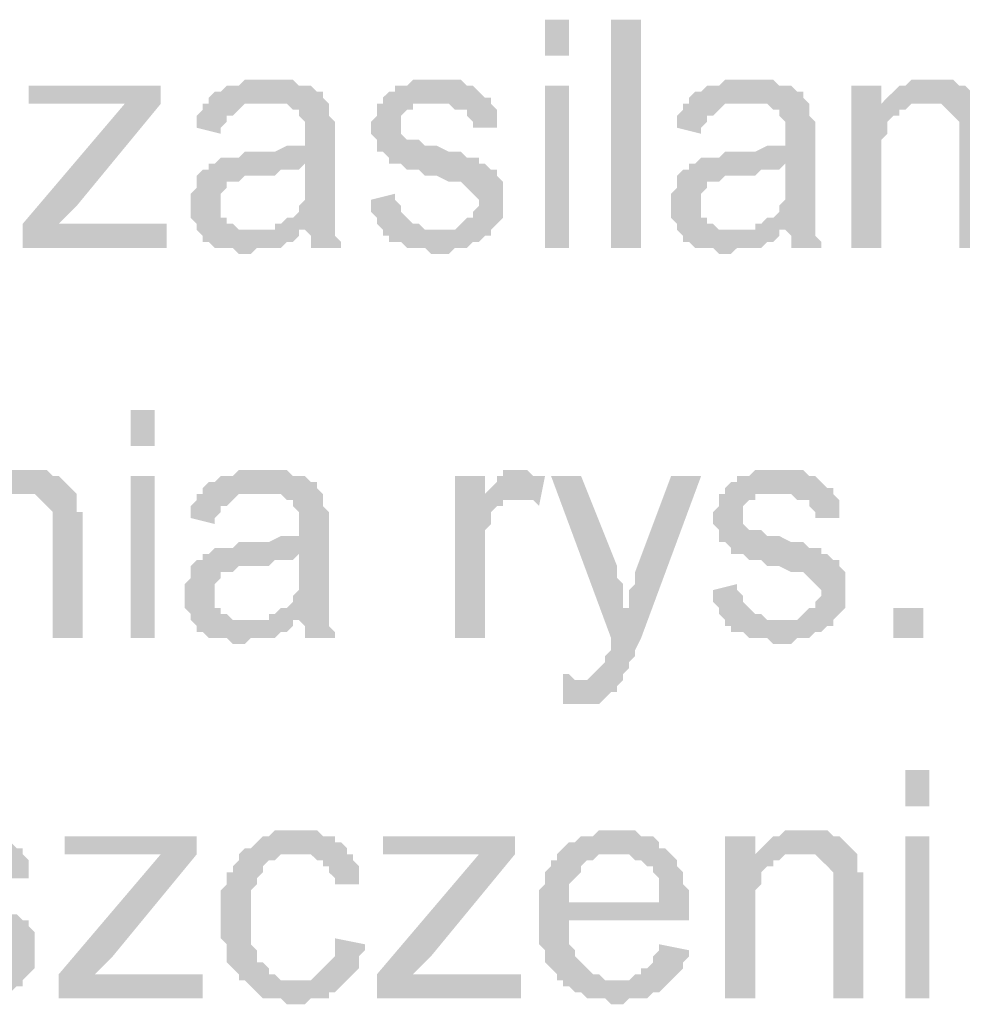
# Model space of a CAD drawing. Header units: millimetres. Extents: x -523 to 1404227, y -783705 to 1038705.
# Tile 324 of 508: x 516139 to 516803, y 220622 to 221317. Entities that reach past the tile are written whole.
import ezdxf

# ---------------------------------------------------------------- set-up
doc = ezdxf.new("R2010")
doc.units = ezdxf.units.MM
doc.linetypes.add('ACAD_ISO08W100', pattern=[36, 24, -3, 6, -3])
doc.layers.add('!!ELEKTRYKA', color=7, linetype='Continuous')

msp = doc.modelspace()

# ---------------------------------------------------------------- hatches: boundary and pattern name
at = {"layer": '!!ELEKTRYKA', "linetype": 'ACAD_ISO08W100'}
for points in [[(516314.38, 221274.37), (516314.38, 221274.37), (516297.44, 221274.37), (516293.21, 221270.13), (516288.98, 221270.13), (516284.74, 221270.13), (516280.51, 221265.9), (516276.28, 221265.9), (516272.04, 221261.67), (516272.04, 221257.43), (516310.14, 221257.43), (516314.38, 221257.43), (516318.61, 221257.43), (516322.84, 221257.43), (516327.08, 221257.43), (516331.31, 221253.2), (516335.55, 221253.2), (516335.55, 221248.97), (516335.55, 221248.97), (516339.78, 221244.73), (516339.78, 221240.5), (516339.78, 221236.27), (516339.78, 221236.27), (516339.78, 221227.8), (516339.78, 221227.8), (516335.55, 221227.8), (516331.31, 221227.8), (516331.31, 221227.8), (516327.08, 221227.8), (516318.61, 221223.57), (516314.38, 221223.57), (516310.14, 221223.57), (516305.91, 221223.57), (516297.44, 221223.57), (516293.21, 221219.33), (516288.98, 221219.33), (516288.98, 221219.33), (516284.74, 221219.33), (516280.51, 221219.33), (516276.28, 221215.1), (516339.78, 221215.1), (516339.78, 221206.63), (516339.78, 221202.4), (516339.78, 221198.17), (516339.78, 221193.93), (516339.78, 221189.7), (516335.55, 221185.47), (516335.55, 221185.47), (516335.55, 221181.23), (516331.31, 221177), (516327.08, 221177), (516322.84, 221172.76), (516318.61, 221172.76), (516318.61, 221168.53), (516339.78, 221168.53), (516339.78, 221168.53), (516344.01, 221164.3), (516344.01, 221160.06), (516344.01, 221155.83), (516365.18, 221155.83), (516365.18, 221155.83), (516365.18, 221160.06), (516360.95, 221164.3), (516360.95, 221168.53), (516360.95, 221172.76), (516360.95, 221172.76), (516360.95, 221177), (516360.95, 221181.23), (516360.95, 221185.47), (516360.95, 221189.7), (516360.95, 221198.17), (516360.95, 221202.4), (516360.95, 221232.03), (516360.95, 221232.03), (516360.95, 221236.27), (516360.95, 221240.5), (516360.95, 221244.73), (516356.71, 221248.97), (516356.71, 221248.97), (516356.71, 221253.2), (516356.71, 221257.43), (516352.48, 221261.67), (516352.48, 221265.9), (516348.25, 221265.9), (516344.01, 221270.13), (516339.78, 221270.13), (516335.55, 221270.13), (516331.31, 221274.37), (516327.08, 221274.37), (516322.84, 221274.37), (516318.61, 221274.37)], [(516428.68, 221274.37), (516428.68, 221274.37), (516415.98, 221274.37), (516411.75, 221270.13), (516411.75, 221270.13), (516407.51, 221270.13), (516403.28, 221270.13), (516403.28, 221265.9), (516399.05, 221265.9), (516394.81, 221261.67), (516394.81, 221257.43), (516432.91, 221257.43), (516432.91, 221257.43), (516437.15, 221257.43), (516441.38, 221257.43), (516445.61, 221253.2), (516449.85, 221253.2), (516454.08, 221253.2), (516454.08, 221248.97), (516458.31, 221244.73), (516458.31, 221240.5), (516475.25, 221240.5), (516475.25, 221244.73), (516475.25, 221248.97), (516475.25, 221253.2), (516471.02, 221257.43), (516471.02, 221261.67), (516471.02, 221261.67), (516466.78, 221261.67), (516462.55, 221265.9), (516458.31, 221270.13), (516454.08, 221270.13), (516454.08, 221270.13), (516449.85, 221274.37), (516445.61, 221274.37), (516441.38, 221274.37), (516437.15, 221274.37)], [(516653.05, 221274.37), (516653.05, 221274.37), (516636.12, 221274.37), (516631.89, 221270.13), (516627.65, 221270.13), (516623.42, 221270.13), (516619.19, 221265.9), (516614.95, 221265.9), (516610.72, 221261.67), (516610.72, 221257.43), (516648.82, 221257.43), (516653.05, 221257.43), (516657.29, 221257.43), (516661.52, 221257.43), (516665.75, 221257.43), (516669.99, 221253.2), (516674.22, 221253.2), (516674.22, 221248.97), (516674.22, 221248.97), (516678.45, 221244.73), (516678.45, 221240.5), (516678.45, 221236.27), (516678.45, 221236.27), (516678.45, 221227.8), (516678.45, 221227.8), (516674.22, 221227.8), (516669.99, 221227.8), (516669.99, 221227.8), (516665.75, 221227.8), (516657.29, 221223.57), (516653.05, 221223.57), (516648.82, 221223.57), (516644.59, 221223.57), (516636.12, 221223.57), (516631.89, 221219.33), (516627.65, 221219.33), (516627.65, 221219.33), (516623.42, 221219.33), (516619.19, 221219.33), (516614.95, 221215.1), (516678.45, 221215.1), (516678.45, 221206.63), (516678.45, 221202.4), (516678.45, 221198.17), (516678.45, 221193.93), (516678.45, 221189.7), (516674.22, 221185.47), (516674.22, 221185.47), (516674.22, 221181.23), (516669.99, 221177), (516665.75, 221177), (516661.52, 221172.76), (516657.29, 221172.76), (516657.29, 221168.53), (516678.45, 221168.53), (516678.45, 221168.53), (516682.69, 221164.3), (516682.69, 221160.06), (516682.69, 221155.83), (516703.85, 221155.83), (516703.85, 221155.83), (516703.85, 221160.06), (516699.62, 221164.3), (516699.62, 221168.53), (516699.62, 221172.76), (516699.62, 221172.76), (516699.62, 221177), (516699.62, 221181.23), (516699.62, 221185.47), (516699.62, 221189.7), (516699.62, 221198.17), (516699.62, 221202.4), (516699.62, 221232.03), (516699.62, 221232.03), (516699.62, 221236.27), (516699.62, 221240.5), (516699.62, 221244.73), (516695.39, 221248.97), (516695.39, 221248.97), (516695.39, 221253.2), (516695.39, 221257.43), (516691.15, 221261.67), (516691.15, 221265.9), (516686.92, 221265.9), (516682.69, 221270.13), (516678.45, 221270.13), (516674.22, 221270.13), (516669.99, 221274.37), (516665.75, 221274.37), (516661.52, 221274.37), (516657.29, 221274.37)], [(516746.19, 221270.13), (516725.02, 221270.13), (516725.02, 221155.83), (516746.19, 221155.83), (516746.19, 221219.33), (516746.19, 221223.57), (516746.19, 221227.8), (516746.19, 221232.03), (516750.42, 221236.27), (516750.42, 221240.5), (516750.42, 221244.73), (516754.66, 221248.97), (516754.66, 221248.97), (516758.89, 221248.97), (516758.89, 221253.2), (516763.12, 221253.2), (516746.19, 221253.2)], [(516780.06, 221274.37), (516780.06, 221274.37), (516767.36, 221274.37), (516763.12, 221270.13), (516758.89, 221270.13), (516754.66, 221265.9), (516754.66, 221265.9), (516750.42, 221261.67), (516746.19, 221257.43), (516775.82, 221257.43), (516780.06, 221257.43), (516784.29, 221257.43), (516788.52, 221257.43), (516792.76, 221253.2), (516792.76, 221253.2), (516796.99, 221248.97), (516801.22, 221244.73), (516801.22, 221244.73), (516801.22, 221240.5), (516801.22, 221236.27), (516801.22, 221232.03), (516801.22, 221227.8), (516801.22, 221155.83), (516822.39, 221155.83), (516822.39, 221227.8), (516822.39, 221227.8), (516822.39, 221236.27), (516822.39, 221240.5), (516822.39, 221244.73), (516818.16, 221244.73), (516818.16, 221248.97), (516818.16, 221253.2), (516818.16, 221257.43), (516813.92, 221261.67), (516813.92, 221261.67), (516809.69, 221265.9), (516805.46, 221270.13), (516801.22, 221270.13), (516801.22, 221270.13), (516796.99, 221274.37), (516792.76, 221274.37), (516784.29, 221274.37)], [(516238.18, 221257.43), (516212.78, 221257.43), (516140.81, 221172.76), (516140.81, 221155.83), (516166.21, 221172.76), (516178.91, 221185.47)], [(516272.04, 221257.43), (516267.81, 221257.43), (516267.81, 221253.2), (516263.58, 221248.97), (516263.58, 221244.73), (516263.58, 221240.5), (516280.51, 221236.27), (516280.51, 221240.5), (516284.74, 221244.73), (516284.74, 221248.97), (516288.98, 221248.97), (516293.21, 221253.2), (516293.21, 221253.2), (516297.44, 221257.43), (516301.68, 221257.43), (516305.91, 221257.43), (516310.14, 221257.43)], [(516394.81, 221257.43), (516390.58, 221257.43), (516390.58, 221248.97), (516386.35, 221244.73), (516386.35, 221240.5), (516386.35, 221236.27), (516390.58, 221232.03), (516390.58, 221227.8), (516390.58, 221223.57), (516394.81, 221223.57), (516399.05, 221219.33), (516399.05, 221215.1), (516403.28, 221215.1), (516403.28, 221215.1), (516407.51, 221215.1), (516411.75, 221210.87), (516415.98, 221210.87), (516420.21, 221210.87), (516424.45, 221206.63), (516428.68, 221206.63), (516432.91, 221206.63), (516441.38, 221202.4), (516445.61, 221202.4), (516449.85, 221202.4), (516454.08, 221198.17), (516454.08, 221198.17), (516458.31, 221193.93), (516458.31, 221193.93), (516462.55, 221189.7), (516462.55, 221185.47), (516458.31, 221181.23), (516458.31, 221177), (516454.08, 221177), (516449.85, 221172.76), (516449.85, 221172.76), (516445.61, 221168.53), (516441.38, 221168.53), (516432.91, 221168.53), (516394.81, 221168.53), (516394.81, 221164.3), (516399.05, 221164.3), (516399.05, 221160.06), (516403.28, 221160.06), (516407.51, 221160.06), (516411.75, 221155.83), (516415.98, 221155.83), (516420.21, 221155.83), (516424.45, 221155.83), (516428.68, 221151.6), (516432.91, 221151.6), (516437.15, 221151.6), (516441.38, 221151.6), (516445.61, 221155.83), (516449.85, 221155.83), (516454.08, 221155.83), (516458.31, 221160.06), (516462.55, 221160.06), (516466.78, 221164.3), (516471.02, 221164.3), (516471.02, 221168.53), (516475.25, 221172.76), (516475.25, 221172.76), (516479.48, 221177), (516479.48, 221181.23), (516479.48, 221185.47), (516479.48, 221189.7), (516479.48, 221189.7), (516479.48, 221193.93), (516479.48, 221198.17), (516479.48, 221202.4), (516475.25, 221206.63), (516475.25, 221210.87), (516471.02, 221210.87), (516466.78, 221215.1), (516462.55, 221215.1), (516462.55, 221219.33), (516458.31, 221219.33), (516454.08, 221219.33), (516449.85, 221223.57), (516445.61, 221223.57), (516441.38, 221223.57), (516432.91, 221227.8), (516432.91, 221227.8), (516428.68, 221227.8), (516424.45, 221227.8), (516420.21, 221232.03), (516415.98, 221232.03), (516415.98, 221232.03), (516411.75, 221232.03), (516407.51, 221236.27), (516407.51, 221240.5), (516407.51, 221244.73), (516407.51, 221244.73), (516407.51, 221248.97), (516411.75, 221253.2), (516415.98, 221253.2), (516415.98, 221257.43), (516420.21, 221257.43), (516428.68, 221257.43), (516432.91, 221257.43)], [(516610.72, 221257.43), (516606.49, 221257.43), (516606.49, 221253.2), (516602.25, 221248.97), (516602.25, 221244.73), (516602.25, 221240.5), (516619.19, 221236.27), (516619.19, 221240.5), (516623.42, 221244.73), (516623.42, 221248.97), (516627.65, 221248.97), (516631.89, 221253.2), (516631.89, 221253.2), (516636.12, 221257.43), (516640.35, 221257.43), (516644.59, 221257.43), (516648.82, 221257.43)], [(516746.19, 221257.43), (516746.19, 221253.2), (516763.12, 221253.2), (516767.36, 221257.43), (516771.59, 221257.43), (516775.82, 221257.43)], [(516276.28, 221215.1), (516272.04, 221215.1), (516272.04, 221210.87), (516267.81, 221210.87), (516263.58, 221206.63), (516263.58, 221202.4), (516263.58, 221198.17), (516259.34, 221193.93), (516259.34, 221189.7), (516259.34, 221185.47), (516259.34, 221185.47), (516259.34, 221181.23), (516259.34, 221177), (516263.58, 221172.76), (516263.58, 221168.53), (516267.81, 221164.3), (516267.81, 221164.3), (516267.81, 221160.06), (516272.04, 221160.06), (516276.28, 221155.83), (516280.51, 221155.83), (516284.74, 221155.83), (516288.98, 221155.83), (516293.21, 221151.6), (516297.44, 221151.6), (516301.68, 221151.6), (516305.91, 221155.83), (516310.14, 221155.83), (516314.38, 221155.83), (516318.61, 221155.83), (516322.84, 221155.83), (516327.08, 221160.06), (516331.31, 221160.06), (516335.55, 221164.3), (516335.55, 221168.53), (516301.68, 221168.53), (516301.68, 221168.53), (516297.44, 221168.53), (516293.21, 221168.53), (516288.98, 221172.76), (516284.74, 221172.76), (516284.74, 221177), (516280.51, 221177), (516280.51, 221181.23), (516280.51, 221185.47), (516280.51, 221189.7), (516280.51, 221193.93), (516284.74, 221198.17), (516284.74, 221198.17), (516284.74, 221202.4), (516288.98, 221202.4), (516293.21, 221202.4), (516297.44, 221206.63), (516301.68, 221206.63), (516305.91, 221206.63), (516310.14, 221206.63), (516314.38, 221206.63), (516318.61, 221206.63), (516322.84, 221210.87), (516327.08, 221210.87), (516331.31, 221210.87), (516335.55, 221210.87), (516339.78, 221215.1)], [(516614.95, 221215.1), (516610.72, 221215.1), (516610.72, 221210.87), (516606.49, 221210.87), (516602.25, 221206.63), (516602.25, 221202.4), (516602.25, 221198.17), (516598.02, 221193.93), (516598.02, 221189.7), (516598.02, 221185.47), (516598.02, 221185.47), (516598.02, 221181.23), (516598.02, 221177), (516602.25, 221172.76), (516602.25, 221168.53), (516606.49, 221164.3), (516606.49, 221164.3), (516606.49, 221160.06), (516610.72, 221160.06), (516614.95, 221155.83), (516619.19, 221155.83), (516623.42, 221155.83), (516627.65, 221155.83), (516631.89, 221151.6), (516636.12, 221151.6), (516640.35, 221151.6), (516644.59, 221155.83), (516648.82, 221155.83), (516653.05, 221155.83), (516657.29, 221155.83), (516661.52, 221155.83), (516665.75, 221160.06), (516669.99, 221160.06), (516674.22, 221164.3), (516674.22, 221168.53), (516640.35, 221168.53), (516640.35, 221168.53), (516636.12, 221168.53), (516631.89, 221168.53), (516627.65, 221172.76), (516623.42, 221172.76), (516623.42, 221177), (516619.19, 221177), (516619.19, 221181.23), (516619.19, 221185.47), (516619.19, 221189.7), (516619.19, 221193.93), (516623.42, 221198.17), (516623.42, 221198.17), (516623.42, 221202.4), (516627.65, 221202.4), (516631.89, 221202.4), (516636.12, 221206.63), (516640.35, 221206.63), (516644.59, 221206.63), (516648.82, 221206.63), (516653.05, 221206.63), (516657.29, 221206.63), (516661.52, 221210.87), (516665.75, 221210.87), (516669.99, 221210.87), (516674.22, 221210.87), (516678.45, 221215.1)], [(516403.28, 221193.93), (516386.35, 221189.7), (516386.35, 221189.7), (516386.35, 221181.23), (516390.58, 221177), (516390.58, 221172.76), (516394.81, 221168.53), (516432.91, 221168.53), (516432.91, 221168.53), (516428.68, 221168.53), (516424.45, 221168.53), (516420.21, 221172.76), (516415.98, 221172.76), (516411.75, 221177), (516411.75, 221177), (516407.51, 221181.23), (516407.51, 221185.47), (516403.28, 221189.7)], [(516140.81, 220999.19), (516140.81, 220999.19), (516128.11, 220999.19), (516123.87, 220994.96), (516119.64, 220994.96), (516115.41, 220990.73), (516115.41, 220990.73), (516111.17, 220986.49), (516106.94, 220982.26), (516136.57, 220982.26), (516140.81, 220982.26), (516145.04, 220982.26), (516149.27, 220982.26), (516153.51, 220978.03), (516153.51, 220978.03), (516157.74, 220973.79), (516161.97, 220969.56), (516161.97, 220969.56), (516161.97, 220965.33), (516161.97, 220961.09), (516161.97, 220956.86), (516161.97, 220952.63), (516161.97, 220880.66), (516183.14, 220880.66), (516183.14, 220952.63), (516183.14, 220952.63), (516183.14, 220961.09), (516183.14, 220965.33), (516183.14, 220969.56), (516178.91, 220969.56), (516178.91, 220973.79), (516178.91, 220978.03), (516178.91, 220982.26), (516174.67, 220986.49), (516174.67, 220986.49), (516170.44, 220990.73), (516166.21, 220994.96), (516161.97, 220994.96), (516161.97, 220994.96), (516157.74, 220999.19), (516153.51, 220999.19), (516145.04, 220999.19)], [(516310.14, 220999.19), (516310.14, 220999.19), (516293.21, 220999.19), (516288.98, 220994.96), (516284.74, 220994.96), (516280.51, 220994.96), (516276.28, 220990.73), (516272.04, 220990.73), (516267.81, 220986.49), (516267.81, 220982.26), (516305.91, 220982.26), (516310.14, 220982.26), (516314.38, 220982.26), (516318.61, 220982.26), (516322.84, 220982.26), (516327.08, 220978.03), (516331.31, 220978.03), (516331.31, 220973.79), (516331.31, 220973.79), (516335.55, 220969.56), (516335.55, 220965.33), (516335.55, 220961.09), (516335.55, 220961.09), (516335.55, 220952.63), (516335.55, 220952.63), (516331.31, 220952.63), (516327.08, 220952.63), (516327.08, 220952.63), (516322.84, 220952.63), (516314.38, 220948.39), (516310.14, 220948.39), (516305.91, 220948.39), (516301.68, 220948.39), (516293.21, 220948.39), (516288.98, 220944.16), (516284.74, 220944.16), (516284.74, 220944.16), (516280.51, 220944.16), (516276.28, 220944.16), (516272.04, 220939.93), (516335.55, 220939.93), (516335.55, 220931.46), (516335.55, 220927.23), (516335.55, 220922.99), (516335.55, 220918.76), (516335.55, 220914.52), (516331.31, 220910.29), (516331.31, 220910.29), (516331.31, 220906.06), (516327.08, 220901.82), (516322.84, 220901.82), (516318.61, 220897.59), (516314.38, 220897.59), (516314.38, 220893.36), (516335.55, 220893.36), (516335.55, 220893.36), (516339.78, 220889.12), (516339.78, 220884.89), (516339.78, 220880.66), (516360.95, 220880.66), (516360.95, 220880.66), (516360.95, 220884.89), (516356.71, 220889.12), (516356.71, 220893.36), (516356.71, 220897.59), (516356.71, 220897.59), (516356.71, 220901.82), (516356.71, 220906.06), (516356.71, 220910.29), (516356.71, 220914.52), (516356.71, 220922.99), (516356.71, 220927.23), (516356.71, 220956.86), (516356.71, 220956.86), (516356.71, 220961.09), (516356.71, 220965.33), (516356.71, 220969.56), (516352.48, 220973.79), (516352.48, 220973.79), (516352.48, 220978.03), (516352.48, 220982.26), (516348.25, 220986.49), (516348.25, 220990.73), (516344.01, 220990.73), (516339.78, 220994.96), (516335.55, 220994.96), (516331.31, 220994.96), (516327.08, 220999.19), (516322.84, 220999.19), (516318.61, 220999.19), (516314.38, 220999.19)], [(516492.18, 220999.19), (516492.18, 220999.19), (516479.48, 220999.19), (516479.48, 220994.96), (516475.25, 220994.96), (516475.25, 220990.73), (516471.02, 220986.49), (516466.78, 220982.26), (516466.78, 220978.03), (516487.95, 220978.03), (516492.18, 220978.03), (516496.42, 220978.03), (516500.65, 220978.03), (516504.88, 220973.79), (516509.12, 220994.96), (516504.88, 220994.96), (516500.65, 220994.96), (516496.42, 220999.19), (516496.42, 220999.19)], [(516669.99, 220999.19), (516669.99, 220999.19), (516657.29, 220999.19), (516653.05, 220994.96), (516653.05, 220994.96), (516648.82, 220994.96), (516644.59, 220994.96), (516644.59, 220990.73), (516640.35, 220990.73), (516636.12, 220986.49), (516636.12, 220982.26), (516674.22, 220982.26), (516674.22, 220982.26), (516678.45, 220982.26), (516682.69, 220982.26), (516686.92, 220978.03), (516691.15, 220978.03), (516695.39, 220978.03), (516695.39, 220973.79), (516699.62, 220969.56), (516699.62, 220965.33), (516716.55, 220965.33), (516716.55, 220969.56), (516716.55, 220973.79), (516716.55, 220978.03), (516712.32, 220982.26), (516712.32, 220986.49), (516712.32, 220986.49), (516708.09, 220986.49), (516703.85, 220990.73), (516699.62, 220994.96), (516695.39, 220994.96), (516695.39, 220994.96), (516691.15, 220999.19), (516686.92, 220999.19), (516682.69, 220999.19), (516678.45, 220999.19)], [(516466.78, 220994.96), (516445.61, 220994.96), (516445.61, 220880.66), (516466.78, 220880.66), (516466.78, 220939.93), (516466.78, 220944.16), (516466.78, 220948.39), (516466.78, 220952.63), (516466.78, 220956.86), (516471.02, 220961.09), (516471.02, 220965.33), (516471.02, 220965.33), (516471.02, 220969.56), (516475.25, 220973.79), (516479.48, 220973.79), (516479.48, 220978.03), (516483.72, 220978.03), (516487.95, 220978.03), (516466.78, 220978.03)], [(516534.52, 220994.96), (516513.35, 220994.96), (516555.68, 220880.66), (516568.38, 220901.82), (516564.15, 220901.82), (516564.15, 220910.29), (516564.15, 220914.52), (516564.15, 220918.76), (516559.92, 220922.99), (516559.92, 220927.23), (516559.92, 220931.46)], [(516619.19, 220994.96), (516598.02, 220994.96), (516572.62, 220927.23), (516572.62, 220927.23), (516572.62, 220922.99), (516572.62, 220918.76), (516568.38, 220914.52), (516568.38, 220910.29), (516568.38, 220906.06), (516568.38, 220901.82), (516555.68, 220880.66), (516555.68, 220880.66), (516555.68, 220876.42), (516555.68, 220872.19), (516551.45, 220867.96), (516551.45, 220863.72), (516547.22, 220859.49), (516547.22, 220859.49), (516547.22, 220859.49), (516542.98, 220855.26), (516542.98, 220855.26), (516538.75, 220851.02), (516530.28, 220851.02), (516564.15, 220851.02), (516564.15, 220855.26), (516564.15, 220855.26), (516568.38, 220859.49), (516568.38, 220863.72), (516572.62, 220867.96), (516572.62, 220872.19), (516576.85, 220880.66)], [(516267.81, 220982.26), (516263.58, 220982.26), (516263.58, 220978.03), (516259.34, 220973.79), (516259.34, 220969.56), (516259.34, 220965.33), (516276.28, 220961.09), (516276.28, 220965.33), (516280.51, 220969.56), (516280.51, 220973.79), (516284.74, 220973.79), (516288.98, 220978.03), (516288.98, 220978.03), (516293.21, 220982.26), (516297.44, 220982.26), (516301.68, 220982.26), (516305.91, 220982.26)], [(516636.12, 220982.26), (516631.89, 220982.26), (516631.89, 220973.79), (516627.65, 220969.56), (516627.65, 220965.33), (516627.65, 220961.09), (516631.89, 220956.86), (516631.89, 220952.63), (516631.89, 220948.39), (516636.12, 220948.39), (516640.35, 220944.16), (516640.35, 220939.93), (516644.59, 220939.93), (516644.59, 220939.93), (516648.82, 220939.93), (516653.05, 220935.69), (516657.29, 220935.69), (516661.52, 220935.69), (516665.75, 220931.46), (516669.99, 220931.46), (516674.22, 220931.46), (516682.69, 220927.23), (516686.92, 220927.23), (516691.15, 220927.23), (516695.39, 220922.99), (516695.39, 220922.99), (516699.62, 220918.76), (516699.62, 220918.76), (516703.85, 220914.52), (516703.85, 220910.29), (516699.62, 220906.06), (516699.62, 220901.82), (516695.39, 220901.82), (516691.15, 220897.59), (516691.15, 220897.59), (516686.92, 220893.36), (516682.69, 220893.36), (516674.22, 220893.36), (516636.12, 220893.36), (516636.12, 220889.12), (516640.35, 220889.12), (516640.35, 220884.89), (516644.59, 220884.89), (516648.82, 220884.89), (516653.05, 220880.66), (516657.29, 220880.66), (516661.52, 220880.66), (516665.75, 220880.66), (516669.99, 220876.42), (516674.22, 220876.42), (516678.45, 220876.42), (516682.69, 220876.42), (516686.92, 220880.66), (516691.15, 220880.66), (516695.39, 220880.66), (516699.62, 220884.89), (516703.85, 220884.89), (516708.09, 220889.12), (516712.32, 220889.12), (516712.32, 220893.36), (516716.55, 220897.59), (516716.55, 220897.59), (516720.79, 220901.82), (516720.79, 220906.06), (516720.79, 220910.29), (516720.79, 220914.52), (516720.79, 220914.52), (516720.79, 220918.76), (516720.79, 220922.99), (516720.79, 220927.23), (516716.55, 220931.46), (516716.55, 220935.69), (516712.32, 220935.69), (516708.09, 220939.93), (516703.85, 220939.93), (516703.85, 220944.16), (516699.62, 220944.16), (516695.39, 220944.16), (516691.15, 220948.39), (516686.92, 220948.39), (516682.69, 220948.39), (516674.22, 220952.63), (516674.22, 220952.63), (516669.99, 220952.63), (516665.75, 220952.63), (516661.52, 220956.86), (516657.29, 220956.86), (516657.29, 220956.86), (516653.05, 220956.86), (516648.82, 220961.09), (516648.82, 220965.33), (516648.82, 220969.56), (516648.82, 220969.56), (516648.82, 220973.79), (516653.05, 220978.03), (516657.29, 220978.03), (516657.29, 220982.26), (516661.52, 220982.26), (516669.99, 220982.26), (516674.22, 220982.26)], [(516272.04, 220939.93), (516267.81, 220939.93), (516267.81, 220935.69), (516263.58, 220935.69), (516259.34, 220931.46), (516259.34, 220927.23), (516259.34, 220922.99), (516255.11, 220918.76), (516255.11, 220914.52), (516255.11, 220910.29), (516255.11, 220910.29), (516255.11, 220906.06), (516255.11, 220901.82), (516259.34, 220897.59), (516259.34, 220893.36), (516263.58, 220889.12), (516263.58, 220889.12), (516263.58, 220884.89), (516267.81, 220884.89), (516272.04, 220880.66), (516276.28, 220880.66), (516280.51, 220880.66), (516284.74, 220880.66), (516288.98, 220876.42), (516293.21, 220876.42), (516297.44, 220876.42), (516301.68, 220880.66), (516305.91, 220880.66), (516310.14, 220880.66), (516314.38, 220880.66), (516318.61, 220880.66), (516322.84, 220884.89), (516327.08, 220884.89), (516331.31, 220889.12), (516331.31, 220893.36), (516297.44, 220893.36), (516297.44, 220893.36), (516293.21, 220893.36), (516288.98, 220893.36), (516284.74, 220897.59), (516280.51, 220897.59), (516280.51, 220901.82), (516276.28, 220901.82), (516276.28, 220906.06), (516276.28, 220910.29), (516276.28, 220914.52), (516276.28, 220918.76), (516280.51, 220922.99), (516280.51, 220922.99), (516280.51, 220927.23), (516284.74, 220927.23), (516288.98, 220927.23), (516293.21, 220931.46), (516297.44, 220931.46), (516301.68, 220931.46), (516305.91, 220931.46), (516310.14, 220931.46), (516314.38, 220931.46), (516318.61, 220935.69), (516322.84, 220935.69), (516327.08, 220935.69), (516331.31, 220935.69), (516335.55, 220939.93)], [(516644.59, 220918.76), (516627.65, 220914.52), (516627.65, 220914.52), (516627.65, 220906.06), (516631.89, 220901.82), (516631.89, 220897.59), (516636.12, 220893.36), (516674.22, 220893.36), (516674.22, 220893.36), (516669.99, 220893.36), (516665.75, 220893.36), (516661.52, 220897.59), (516657.29, 220897.59), (516653.05, 220901.82), (516653.05, 220901.82), (516648.82, 220906.06), (516648.82, 220910.29), (516644.59, 220914.52)], [(516521.82, 220855.26), (516521.82, 220834.09), (516547.22, 220834.09), (516551.45, 220838.32), (516551.45, 220838.32), (516555.68, 220842.56), (516559.92, 220842.56), (516559.92, 220846.79), (516564.15, 220851.02), (516530.28, 220851.02), (516530.28, 220851.02), (516526.05, 220855.26)], [(516098.47, 220745.19), (516098.47, 220745.19), (516085.77, 220745.19), (516081.54, 220740.95), (516081.54, 220740.95), (516077.31, 220740.95), (516073.07, 220740.95), (516073.07, 220736.72), (516068.84, 220736.72), (516064.6, 220732.49), (516064.6, 220728.25), (516102.71, 220728.25), (516102.71, 220728.25), (516106.94, 220728.25), (516111.17, 220728.25), (516115.41, 220724.02), (516119.64, 220724.02), (516123.87, 220724.02), (516123.87, 220719.79), (516128.11, 220715.55), (516128.11, 220711.32), (516145.04, 220711.32), (516145.04, 220715.55), (516145.04, 220719.79), (516145.04, 220724.02), (516140.81, 220728.25), (516140.81, 220732.49), (516140.81, 220732.49), (516136.57, 220732.49), (516132.34, 220736.72), (516128.11, 220740.95), (516123.87, 220740.95), (516123.87, 220740.95), (516119.64, 220745.19), (516115.41, 220745.19), (516111.17, 220745.19), (516106.94, 220745.19)], [(516335.55, 220745.19), (516318.61, 220745.19), (516314.38, 220740.95), (516310.14, 220740.95), (516305.91, 220736.72), (516305.91, 220736.72), (516301.68, 220732.49), (516297.44, 220732.49), (516293.21, 220728.25), (516293.21, 220724.02), (516288.98, 220719.79), (516288.98, 220715.55), (516284.74, 220715.55), (516284.74, 220711.32), (516284.74, 220707.09), (516280.51, 220702.85), (516280.51, 220698.62), (516280.51, 220694.39), (516280.51, 220690.15), (516280.51, 220685.92), (516280.51, 220677.45), (516280.51, 220673.22), (516280.51, 220668.99), (516284.74, 220664.75), (516284.74, 220660.52), (516284.74, 220656.28), (516284.74, 220652.05), (516288.98, 220647.82), (516288.98, 220647.82), (516293.21, 220643.58), (516293.21, 220639.35), (516331.31, 220639.35), (516331.31, 220639.35), (516327.08, 220639.35), (516322.84, 220639.35), (516318.61, 220643.58), (516314.38, 220643.58), (516314.38, 220647.82), (516310.14, 220652.05), (516310.14, 220652.05), (516305.91, 220652.05), (516305.91, 220656.28), (516305.91, 220660.52), (516301.68, 220664.75), (516301.68, 220668.99), (516301.68, 220673.22), (516301.68, 220677.45), (516301.68, 220685.92), (516301.68, 220685.92), (516301.68, 220690.15), (516301.68, 220694.39), (516301.68, 220698.62), (516301.68, 220702.85), (516305.91, 220707.09), (516305.91, 220711.32), (516310.14, 220715.55), (516310.14, 220719.79), (516310.14, 220719.79), (516314.38, 220724.02), (516318.61, 220724.02), (516322.84, 220728.25), (516327.08, 220728.25), (516331.31, 220728.25), (516335.55, 220728.25), (516369.41, 220728.25), (516369.41, 220732.49), (516365.18, 220736.72), (516360.95, 220736.72), (516360.95, 220740.95), (516356.71, 220740.95), (516352.48, 220740.95), (516348.25, 220745.19), (516344.01, 220745.19), (516339.78, 220745.19)], [(516559.92, 220745.19), (516547.22, 220745.19), (516542.98, 220740.95), (516534.52, 220740.95), (516530.28, 220736.72), (516526.05, 220736.72), (516521.82, 220732.49), (516517.58, 220728.25), (516559.92, 220728.25), (516559.92, 220728.25), (516564.15, 220728.25), (516568.38, 220728.25), (516572.62, 220724.02), (516576.85, 220724.02), (516581.08, 220719.79), (516585.32, 220719.79), (516585.32, 220715.55), (516585.32, 220715.55), (516589.55, 220711.32), (516589.55, 220707.09), (516589.55, 220702.85), (516589.55, 220694.39), (516526.05, 220694.39), (516610.72, 220694.39), (516610.72, 220698.62), (516610.72, 220702.85), (516606.49, 220707.09), (516606.49, 220711.32), (516606.49, 220715.55), (516602.25, 220719.79), (516602.25, 220724.02), (516598.02, 220728.25), (516598.02, 220728.25), (516593.78, 220732.49), (516589.55, 220732.49), (516589.55, 220736.72), (516585.32, 220740.95), (516581.08, 220740.95), (516576.85, 220740.95), (516572.62, 220745.19), (516568.38, 220745.19), (516564.15, 220745.19)], [(516657.29, 220740.95), (516636.12, 220740.95), (516636.12, 220626.65), (516657.29, 220626.65), (516657.29, 220690.15), (516657.29, 220694.39), (516657.29, 220698.62), (516657.29, 220702.85), (516661.52, 220707.09), (516661.52, 220711.32), (516661.52, 220715.55), (516665.75, 220719.79), (516665.75, 220719.79), (516669.99, 220719.79), (516669.99, 220724.02), (516674.22, 220724.02), (516657.29, 220724.02)], [(516691.15, 220745.19), (516691.15, 220745.19), (516678.45, 220745.19), (516674.22, 220740.95), (516669.99, 220740.95), (516665.75, 220736.72), (516665.75, 220736.72), (516661.52, 220732.49), (516657.29, 220728.25), (516686.92, 220728.25), (516691.15, 220728.25), (516695.39, 220728.25), (516699.62, 220728.25), (516703.85, 220724.02), (516703.85, 220724.02), (516708.09, 220719.79), (516712.32, 220715.55), (516712.32, 220715.55), (516712.32, 220711.32), (516712.32, 220707.09), (516712.32, 220702.85), (516712.32, 220698.62), (516712.32, 220626.65), (516733.49, 220626.65), (516733.49, 220698.62), (516733.49, 220698.62), (516733.49, 220707.09), (516733.49, 220711.32), (516733.49, 220715.55), (516729.26, 220715.55), (516729.26, 220719.79), (516729.26, 220724.02), (516729.26, 220728.25), (516725.02, 220732.49), (516725.02, 220732.49), (516720.79, 220736.72), (516716.55, 220740.95), (516712.32, 220740.95), (516712.32, 220740.95), (516708.09, 220745.19), (516703.85, 220745.19), (516695.39, 220745.19)], [(516064.6, 220728.25), (516060.37, 220728.25), (516060.37, 220719.79), (516056.14, 220715.55), (516056.14, 220711.32), (516056.14, 220707.09), (516060.37, 220702.85), (516060.37, 220698.62), (516060.37, 220694.39), (516064.6, 220694.39), (516068.84, 220690.15), (516068.84, 220685.92), (516073.07, 220685.92), (516073.07, 220685.92), (516077.31, 220685.92), (516081.54, 220681.69), (516085.77, 220681.69), (516090.01, 220681.69), (516094.24, 220677.45), (516098.47, 220677.45), (516102.71, 220677.45), (516111.17, 220673.22), (516115.41, 220673.22), (516119.64, 220673.22), (516123.87, 220668.99), (516123.87, 220668.99), (516128.11, 220664.75), (516128.11, 220664.75), (516132.34, 220660.52), (516132.34, 220656.28), (516128.11, 220652.05), (516128.11, 220647.82), (516123.87, 220647.82), (516119.64, 220643.58), (516119.64, 220643.58), (516115.41, 220639.35), (516111.17, 220639.35), (516102.71, 220639.35), (516064.6, 220639.35), (516064.6, 220635.12), (516068.84, 220635.12), (516068.84, 220630.88), (516073.07, 220630.88), (516077.31, 220630.88), (516081.54, 220626.65), (516085.77, 220626.65), (516090.01, 220626.65), (516094.24, 220626.65), (516098.47, 220622.42), (516102.71, 220622.42), (516106.94, 220622.42), (516111.17, 220622.42), (516115.41, 220626.65), (516119.64, 220626.65), (516123.87, 220626.65), (516128.11, 220630.88), (516132.34, 220630.88), (516136.57, 220635.12), (516140.81, 220635.12), (516140.81, 220639.35), (516145.04, 220643.58), (516145.04, 220643.58), (516149.27, 220647.82), (516149.27, 220652.05), (516149.27, 220656.28), (516149.27, 220660.52), (516149.27, 220660.52), (516149.27, 220664.75), (516149.27, 220668.99), (516149.27, 220673.22), (516145.04, 220677.45), (516145.04, 220681.69), (516140.81, 220681.69), (516136.57, 220685.92), (516132.34, 220685.92), (516132.34, 220690.15), (516128.11, 220690.15), (516123.87, 220690.15), (516119.64, 220694.39), (516115.41, 220694.39), (516111.17, 220694.39), (516102.71, 220698.62), (516102.71, 220698.62), (516098.47, 220698.62), (516094.24, 220698.62), (516090.01, 220702.85), (516085.77, 220702.85), (516085.77, 220702.85), (516081.54, 220702.85), (516077.31, 220707.09), (516077.31, 220711.32), (516077.31, 220715.55), (516077.31, 220715.55), (516077.31, 220719.79), (516081.54, 220724.02), (516085.77, 220724.02), (516085.77, 220728.25), (516090.01, 220728.25), (516098.47, 220728.25), (516102.71, 220728.25)], [(516263.58, 220728.25), (516238.18, 220728.25), (516166.21, 220643.58), (516166.21, 220626.65), (516191.61, 220643.58), (516204.31, 220656.28)], [(516369.41, 220728.25), (516335.55, 220728.25), (516344.01, 220728.25), (516348.25, 220724.02), (516352.48, 220724.02), (516352.48, 220719.79), (516356.71, 220719.79), (516356.71, 220715.55), (516360.95, 220711.32), (516360.95, 220707.09), (516377.88, 220707.09), (516377.88, 220711.32), (516377.88, 220715.55), (516377.88, 220719.79), (516373.65, 220724.02), (516373.65, 220728.25)], [(516487.95, 220728.25), (516462.55, 220728.25), (516390.58, 220643.58), (516390.58, 220626.65), (516415.98, 220643.58), (516428.68, 220656.28)], [(516517.58, 220728.25), (516517.58, 220728.25), (516517.58, 220724.02), (516513.35, 220724.02), (516513.35, 220719.79), (516509.12, 220715.55), (516509.12, 220711.32), (516509.12, 220707.09), (516504.88, 220702.85), (516504.88, 220698.62), (516504.88, 220694.39), (516504.88, 220690.15), (516504.88, 220681.69), (516504.88, 220677.45), (516504.88, 220673.22), (516504.88, 220668.99), (516504.88, 220664.75), (516509.12, 220660.52), (516509.12, 220656.28), (516509.12, 220652.05), (516513.35, 220647.82), (516513.35, 220647.82), (516517.58, 220643.58), (516517.58, 220639.35), (516559.92, 220639.35), (516559.92, 220639.35), (516555.68, 220639.35), (516551.45, 220639.35), (516547.22, 220643.58), (516542.98, 220643.58), (516538.75, 220647.82), (516534.52, 220652.05), (516534.52, 220652.05), (516534.52, 220652.05), (516530.28, 220656.28), (516530.28, 220660.52), (516526.05, 220664.75), (516526.05, 220668.99), (516526.05, 220673.22), (516526.05, 220681.69), (516610.72, 220681.69), (516610.72, 220681.69), (516610.72, 220685.92), (516610.72, 220690.15), (516610.72, 220694.39), (516526.05, 220694.39), (516526.05, 220694.39), (516526.05, 220702.85), (516526.05, 220707.09), (516530.28, 220711.32), (516530.28, 220711.32), (516534.52, 220715.55), (516534.52, 220719.79), (516538.75, 220724.02), (516542.98, 220724.02), (516547.22, 220728.25), (516551.45, 220728.25), (516555.68, 220728.25), (516559.92, 220728.25)], [(516657.29, 220728.25), (516657.29, 220724.02), (516674.22, 220724.02), (516678.45, 220728.25), (516682.69, 220728.25), (516686.92, 220728.25)], [(516360.95, 220668.99), (516360.95, 220656.28), (516356.71, 220652.05), (516356.71, 220652.05), (516352.48, 220647.82), (516348.25, 220643.58), (516348.25, 220643.58), (516344.01, 220639.35), (516339.78, 220639.35), (516331.31, 220639.35), (516293.21, 220639.35), (516297.44, 220639.35), (516301.68, 220635.12), (516305.91, 220630.88), (516305.91, 220630.88), (516310.14, 220626.65), (516314.38, 220626.65), (516318.61, 220626.65), (516322.84, 220626.65), (516327.08, 220622.42), (516335.55, 220622.42), (516339.78, 220622.42), (516344.01, 220626.65), (516348.25, 220626.65), (516352.48, 220626.65), (516356.71, 220626.65), (516356.71, 220630.88), (516360.95, 220630.88), (516365.18, 220635.12), (516365.18, 220635.12), (516369.41, 220639.35), (516373.65, 220643.58), (516373.65, 220643.58), (516377.88, 220647.82), (516377.88, 220652.05), (516377.88, 220656.28), (516382.11, 220660.52), (516382.11, 220664.75)], [(516589.55, 220664.75), (516589.55, 220660.52), (516585.32, 220656.28), (516585.32, 220652.05), (516581.08, 220647.82), (516576.85, 220647.82), (516576.85, 220643.58), (516572.62, 220643.58), (516568.38, 220639.35), (516564.15, 220639.35), (516559.92, 220639.35), (516517.58, 220639.35), (516521.82, 220639.35), (516521.82, 220635.12), (516526.05, 220635.12), (516530.28, 220630.88), (516534.52, 220630.88), (516538.75, 220626.65), (516542.98, 220626.65), (516547.22, 220626.65), (516551.45, 220626.65), (516555.68, 220622.42), (516559.92, 220622.42), (516564.15, 220622.42), (516568.38, 220626.65), (516572.62, 220626.65), (516576.85, 220626.65), (516581.08, 220626.65), (516585.32, 220630.88), (516589.55, 220630.88), (516593.78, 220635.12), (516593.78, 220635.12), (516598.02, 220639.35), (516602.25, 220643.58), (516602.25, 220643.58), (516606.49, 220647.82), (516606.49, 220652.05), (516610.72, 220656.28), (516610.72, 220660.52)]]:
    msp.add_hatch(color=7, dxfattribs=at).paths.add_polyline_path(points)

# ---------------------------------------------------------------- linework, layer by layer
at = {"layer": '!!ELEKTRYKA', "color": 7, "linetype": 'ACAD_ISO08W100', "lineweight": -3}
for points in [[(516526.05, 221291.3), (516526.05, 221316.7), (516509.12, 221291.3), (516509.12, 221316.7)], [(516555.68, 221155.83), (516555.68, 221316.7), (516576.85, 221155.83), (516576.85, 221316.7)], [(516145.04, 221270.13), (516145.04, 221257.43), (516238.18, 221270.13), (516238.18, 221257.43)], [(516526.05, 221155.83), (516526.05, 221270.13), (516509.12, 221155.83), (516509.12, 221270.13)], [(516242.41, 221172.76), (516166.21, 221172.76), (516242.41, 221155.83), (516140.81, 221155.83)], [(516233.94, 221016.13), (516233.94, 221041.53), (516217.01, 221016.13), (516217.01, 221041.53)], [(516233.94, 220880.66), (516233.94, 220994.96), (516217.01, 220880.66), (516217.01, 220994.96)], [(516754.66, 220880.66), (516754.66, 220901.82), (516775.82, 220880.66), (516775.82, 220901.82)], [(516780.06, 220762.12), (516780.06, 220787.52), (516763.12, 220762.12), (516763.12, 220787.52)], [(516170.44, 220740.95), (516170.44, 220728.25), (516263.58, 220740.95), (516263.58, 220728.25)], [(516394.81, 220740.95), (516394.81, 220728.25), (516487.95, 220740.95), (516487.95, 220728.25)], [(516780.06, 220626.65), (516780.06, 220740.95), (516763.12, 220626.65), (516763.12, 220740.95)], [(516267.81, 220643.58), (516191.61, 220643.58), (516267.81, 220626.65), (516166.21, 220626.65)], [(516492.18, 220643.58), (516415.98, 220643.58), (516492.18, 220626.65), (516390.58, 220626.65)]]:
    msp.add_solid(points, dxfattribs=at)

doc.saveas('drawing.dxf')
